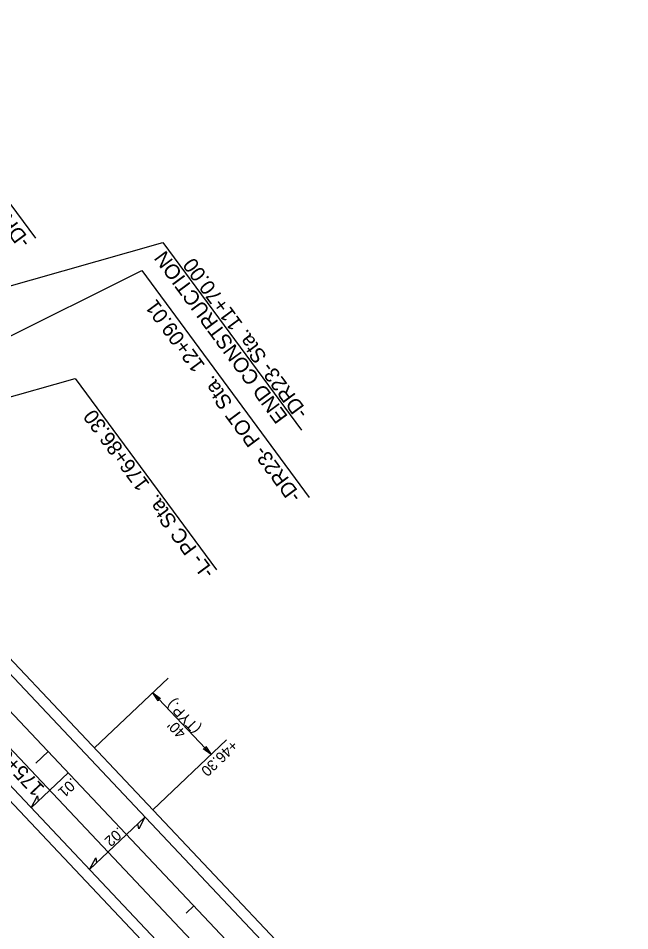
# Model space of a CAD drawing. Extents: x 472216 to 481979, y 489069 to 507339.
# Drawn here: x 475029.6 to 475317.8, y 503061.2 to 503491 of the extents above; entities that cross this region are included whole.
import ezdxf

# ---------------------------------------------------------------- set-up
doc = ezdxf.new("R2010")
doc.units = 0
for name, color, linetype in [('Old_Level_12', 7, 'Continuous'), ('Prop Drainage Structure Drop Inlet Grate 2 Narrow Slots and Sag Grates 840 24 CELL', 7, 'Continuous'), ('Prop Drainage Structure Drop Inlet Grate 2 Wide Slots and Sag Grates 840 22 Label', 7, 'Continuous'), ('Prop Drainage Structure Pipe RCP 24in Class III Label', 7, 'Continuous'), ('Prop Erosion Embankment Toe Protection CELL', 7, 'Continuous'), ('Prop Erosion Embankment Toe Protection Label', 7, 'Continuous'), ('Sheet North Arrow Point CELL', 7, 'Continuous'), ('Sheet PE Seal Cell', 7, 'Continuous'), ('Sheet Profile Grid Major CELL', 7, 'Continuous'), ('Sheet Profile Grid Minor CELL', 7, 'Continuous')]:
    doc.layers.add(name, color=color, linetype=linetype)

msp = doc.modelspace()

# ---------------------------------------------------------------- linework, layer by layer
at = {"layer": 'Old_Level_12'}
for p, q in [((474961.18, 503490.97), (475037.71, 503387.35)), ((474961.77, 503346.67), (475097.73, 503385.4)), ((475097.73, 503385.4), (475163.06, 503296.94)), ((474994.75, 503325.8), (475087.84, 503372.15)), ((475087.84, 503372.15), (475166.78, 503265.26)), ((474916.9, 503282.01), (475056.5, 503321.23)), ((475056.5, 503321.23), (475122.97, 503231.22))]:
    msp.add_line(p, q, dxfattribs=at)
at = {"layer": 'Prop Drainage Structure Drop Inlet Grate 2 Narrow Slots and Sag Grates 840 24 CELL'}
for p, q in [((475065.52, 503147.27), (475100.34, 503180.18)), ((475120.46, 503144.16), (475092.98, 503173.24)), ((475092.99, 503118.2), (475127.81, 503151.1))]:
    msp.add_line(p, q, dxfattribs=at)
for points in [[(475095.51, 503169.44), (475092.98, 503173.24), (475096.67, 503170.5), (475095.7, 503170.37)], [(475117.94, 503147.96), (475120.46, 503144.16), (475116.77, 503146.9), (475117.75, 503147.03)], [(475035.71, 503119.11), (475038.7, 503124.68), (475039.07, 503122.28)], [(475089.35, 503114.76), (475086.37, 503109.19), (475085.99, 503111.59)], [(475063.18, 503090.03), (475066.17, 503095.61), (475066.54, 503093.21)]]:
    msp.add_lwpolyline(points, close=True, dxfattribs=at)
at = {"layer": 'Prop Drainage Structure Drop Inlet Grate 2 Wide Slots and Sag Grates 840 22 Label'}
for p, q in [((475035.72, 503119.12), (475053.16, 503135.6)), ((475063.19, 503090.04), (475089.35, 503114.76))]:
    msp.add_line(p, q, dxfattribs=at)
at = {"layer": 'Prop Drainage Structure Pipe RCP 24in Class III Label'}
for p, q in [((475170.3, 503029.09), (474924.53, 503289.22)), ((475144.03, 503004.47), (474898.37, 503264.49))]:
    msp.add_line(p, q, dxfattribs=at)
at = {"layer": 'Prop Erosion Embankment Toe Protection CELL'}
for p, q in [((475173.89, 503032.57), (474928.17, 503292.65)), ((475140.4, 503001.04), (474894.73, 503261.06))]:
    msp.add_line(p, q, dxfattribs=at)
at = {"layer": 'Prop Erosion Embankment Toe Protection Label'}
msp.add_line((475152.86, 503012.6), (474907.09, 503272.74), dxfattribs=at)
at = {"layer": 'Sheet North Arrow Point CELL'}
msp.add_line((475317.78, 502855.51), (474915.81, 503280.98), dxfattribs=at)
at = {"layer": 'Sheet PE Seal Cell'}
msp.add_line((475112.43, 503072.87), (475108.79, 503069.43), dxfattribs=at)
at = {"layer": 'Sheet Profile Grid Minor CELL'}
msp.add_line((475043.75, 503145.56), (475037.94, 503140.06), dxfattribs=at)

# ---------------------------------------------------------------- texts
at = {"layer": 'Old_Level_12'}
for s, p in [('-DR23- PT Sta.  10+63.33', (475035.86, 503385.87)), ('END CONSTRUCTION', (475156.96, 503303.43)), ('-DR23- Sta. 11+70.00', (475166.58, 503305.33)), ('-DR23- POT Sta.  12+09.01', (475163.39, 503265.98)), ('-L- PC Sta.  176+86.30', (475122.45, 503230.14))]:
    msp.add_text(s, height=7, rotation=126.4463, dxfattribs=at).set_placement(p)
at = {"layer": 'Prop Drainage Structure Drop Inlet Grate 2 Narrow Slots and Sag Grates 840 24 CELL'}
for s, rotation, p in [('(TYP.)', 133.3736, (475115.97, 503156.78)), ("40'", 133.3736, (475109.03, 503154.58)), ('+46.30', 223.3736, (475130.34, 503151.26)), ('.01', 223.3736, (475054.74, 503133.53)), ('.02', 222.3449, (475076.73, 503110.35))]:
    msp.add_text(s, height=5, rotation=rotation, dxfattribs=at).set_placement(p)
at = {"layer": 'Sheet Profile Grid Major CELL'}
msp.add_text('175+00', height=7, rotation=133.3736, dxfattribs=at).set_placement((475042.41, 503128.52))

doc.saveas('drawing.dxf')
